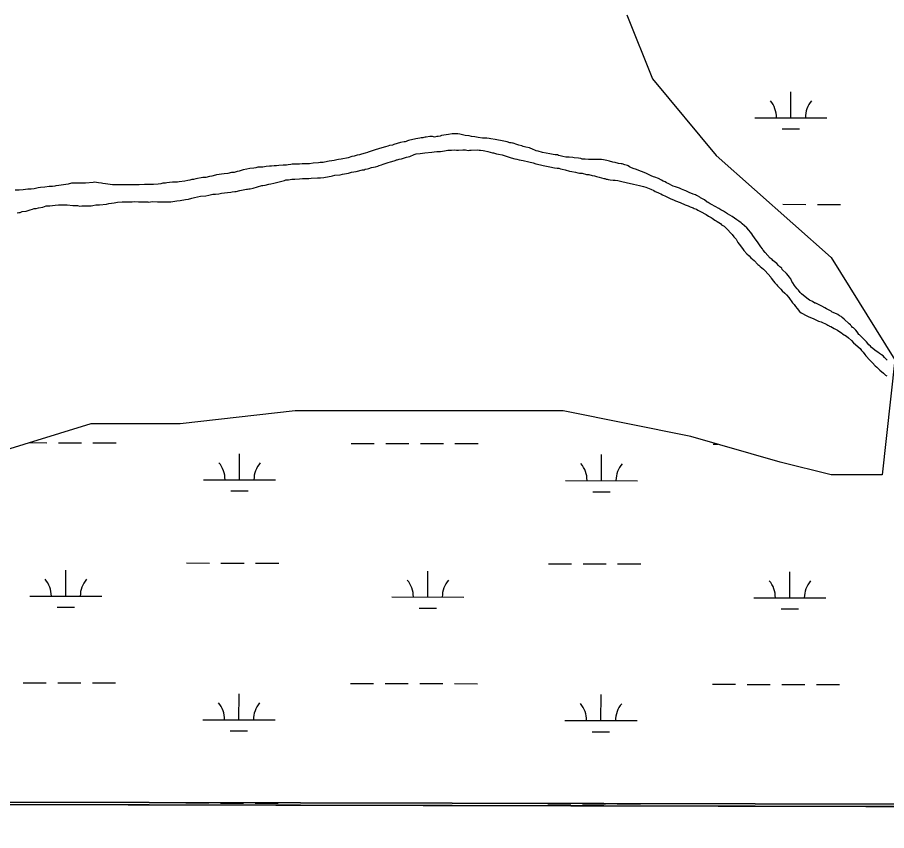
# Model space of a CAD drawing. Extents: x 3180038 to 3217926, y 922069 to 947485.
# Drawn here: x 3199580 to 3200785, y 927448 to 928575 of the extents above; entities that cross this region are included whole.
import ezdxf

# ---------------------------------------------------------------- set-up
doc = ezdxf.new("R2010")
doc.units = 0
for name, color, linetype in [('V-GRID-FRAM', 7, 'Continuous'), ('V-SITE-VEGE', 7, 'Continuous'), ('V-TOPO-SHOR', 7, 'Continuous'), ('V-WETL-SWMP', 7, 'Continuous')]:
    doc.layers.add(name, color=color, linetype=linetype)

msp = doc.modelspace()

# ---------------------------------------------------------------- linework, layer by layer
at = {"layer": 'V-GRID-FRAM'}
msp.add_lwpolyline([(3184312.7, 945707.9), (3215616.6, 945637.4), (3215583.5, 927448.1), (3184263.7, 927518.7), (3184312.7, 945707.9)], dxfattribs=at)
at = {"layer": 'V-SITE-VEGE'}
for p, q in [((3198505.6, 927486.6), (3203314.7, 927475.8)), ((3203316.7, 927478.5), (3198508.8, 927490.3)), ((3198508.8, 927490.3), (3203316.7, 927478.5))]:
    msp.add_line(p, q, dxfattribs=at)
at = {"layer": 'V-TOPO-SHOR'}
for points in [[(3200461.3, 928354.4), (3200458.2, 928355.6), (3200452.6, 928358.2), (3200451.1, 928359.4), (3200444.7, 928361.7), (3200436.4, 928364.7), (3200434.9, 928365.5), (3200431.1, 928366.7), (3200428.1, 928368.2), (3200426.6, 928369.3), (3200425.5, 928369.7), (3200421.7, 928370.9), (3200418.3, 928372), (3200416.8, 928372.4), (3200413, 928372.8), (3200408.5, 928373.9), (3200405.1, 928374.3), (3200400.6, 928375.9), (3200396.8, 928377), (3200394.6, 928377.4), (3200392.3, 928377.8), (3200389.3, 928378.2), (3200382.5, 928378.2), (3200371.5, 928378.3), (3200366.6, 928378.7), (3200365.1, 928378.7), (3200362.5, 928378.7), (3200360.6, 928379.5), (3200357.6, 928380.2), (3200351.5, 928380.6), (3200349.7, 928381), (3200344.4, 928381.4), (3200340.2, 928381.5), (3200335.7, 928382.6), (3200331.9, 928383.4), (3200330, 928383.8), (3200328.2, 928384.5), (3200325.1, 928384.6), (3200322.5, 928385.3), (3200318, 928386.1), (3200307.4, 928387.7), (3200301.4, 928389.6), (3200298.7, 928390.4), (3200296.9, 928391.1), (3200294.6, 928392.3), (3200289.7, 928394.2), (3200284.4, 928395.3), (3200281, 928396.1), (3200278.8, 928397.3), (3200275, 928398), (3200272, 928398.8), (3200267.1, 928400.7), (3200266, 928400.7), (3200264.4, 928401.1), (3200262.2, 928401.5), (3200258.8, 928402.6), (3200253.9, 928403.8), (3200242.2, 928406.1), (3200235.8, 928406.9), (3200233.9, 928407.3), (3200230.5, 928407.7), (3200227.1, 928407.7), (3200224.5, 928407.7), (3200218.4, 928408.9), (3200216.2, 928409.3), (3200213.9, 928409.7), (3200209.4, 928410.1), (3200206, 928410.8), (3200200.3, 928411.6), (3200192.8, 928413.5), (3200190.1, 928413.9), (3200188.3, 928413.9), (3200184.9, 928413.6), (3200182.2, 928413.6), (3200177.3, 928412.9), (3200167.5, 928411.4), (3200165.6, 928410.7), (3200163, 928410.3), (3200161.1, 928409.9), (3200157.7, 928409.2), (3200155, 928410), (3200151.2, 928410), (3200146.3, 928409.3), (3200144.8, 928409.3), (3200143.3, 928408.5), (3200141.8, 928408.1), (3200140.7, 928408.2), (3200139.5, 928408.2), (3200137.6, 928407.8), (3200132, 928406.7), (3200121.8, 928404.5), (3200120.6, 928404.1), (3200118.7, 928403.4), (3200117.2, 928402.6), (3200115.7, 928402.6), (3200110.8, 928401.9), (3200101.7, 928398.9), (3200099.8, 928398.2), (3200095.7, 928397.4), (3200093.4, 928396.7), (3200090, 928395.6)], [(3200090, 928395.6), (3200088.1, 928395.2), (3200080.2, 928393), (3200075.7, 928391.5), (3200071.5, 928390.4), (3200065.8, 928388.5), (3200065.1, 928387.8), (3200062, 928387), (3200056.7, 928385.6), (3200054.1, 928384.8), (3200050.7, 928384.1), (3200046.5, 928383), (3200043.5, 928382.2), (3200038.2, 928380.4), (3200028.4, 928378.5), (3200025, 928378.2), (3200022.4, 928377.8), (3200018.6, 928376.7), (3200015.6, 928376.3), (3200011.8, 928376), (3200005.4, 928374.5), (3200003.5, 928374.1), (3200002, 928374.1), (3199999.3, 928374.1), (3199997, 928373.8), (3199989.9, 928373.1), (3199984.6, 928372.3), (3199981.2, 928372.4), (3199979.7, 928372), (3199974.4, 928372), (3199970.6, 928371.7), (3199963.1, 928371.7), (3199960.8, 928371.7), (3199958.5, 928371.3), (3199955.1, 928371), (3199952.9, 928370.6), (3199948.3, 928370.3), (3199942.3, 928369.9), (3199938.9, 928369.6), (3199935.5, 928369.6), (3199932.1, 928369.2), (3199929.1, 928369.2), (3199924.5, 928368.5), (3199920, 928367.8), (3199912.8, 928367.4), (3199910.2, 928366.7), (3199907.2, 928366.3), (3199901.9, 928365.6), (3199897.7, 928364.9), (3199892.8, 928363.7), (3199887.1, 928361.9), (3199884.1, 928361.5), (3199880.3, 928360.4), (3199876.6, 928360.1), (3199871.3, 928358.9), (3199866.4, 928358.2), (3199855.8, 928356.8), (3199854.3, 928356.4), (3199849.4, 928355.3), (3199846, 928354.5), (3199840.7, 928353.4), (3199836.9, 928353.1), (3199827.1, 928351.2), (3199824, 928350.5), (3199821.4, 928350.5), (3199818.7, 928349.8), (3199815.7, 928349), (3199811.6, 928348.3), (3199804, 928347.2), (3199801.4, 928346.9), (3199799.5, 928346.9), (3199796.8, 928346.9), (3199794.9, 928346.9), (3199790.4, 928346.2), (3199786.6, 928345.8), (3199784.8, 928345.4), (3199783.6, 928345.4), (3199782.5, 928345.4), (3199781.4, 928345.4), (3199778.3, 928344.7), (3199774.6, 928344), (3199768.5, 928343.6), (3199764.4, 928343.6), (3199762.8, 928343.7), (3199757.6, 928343.7), (3199755.7, 928343.7), (3199748.5, 928343.3), (3199741.7, 928343), (3199729.2, 928343.1), (3199723.6, 928343.1), (3199720.2, 928343.1), (3199714.5, 928343.1), (3199711.5, 928343.2), (3199701.7, 928344.7), (3199698.3, 928345.1), (3199696.4, 928345.5), (3199691.9, 928345.9), (3199689.3, 928346.3), (3199687, 928346.7), (3199684.7, 928346.3), (3199674.1, 928345.2)], [(3199928.2, 928343.9), (3199930.8, 928344.7), (3199935, 928345.4), (3199946.3, 928348.4), (3199950.1, 928349.1), (3199951.6, 928349.9), (3199955.4, 928350.2), (3199959.9, 928350.9), (3199964.1, 928350.9), (3199970.9, 928351.6), (3199975, 928352), (3199978.8, 928352), (3199983.7, 928352), (3199986.7, 928352.3), (3199995.8, 928352.6), (3200000, 928353), (3200004.5, 928353.4), (3200011.7, 928354.5), (3200014.7, 928355.2), (3200016.6, 928355.6), (3200019.6, 928356.3), (3200027.2, 928357), (3200030.2, 928358.1), (3200033.2, 928358.5), (3200038.9, 928359.2), (3200043, 928360.7), (3200049.5, 928361.4), (3200058.1, 928364), (3200060.4, 928364), (3200061.9, 928364.8), (3200064.9, 928365.1), (3200066.8, 928365.9), (3200070.6, 928367), (3200075.9, 928368.1), (3200079.3, 928369.2), (3200081.2, 928370), (3200084.2, 928370.7), (3200086.5, 928371.8), (3200090.7, 928373.3), (3200093.7, 928374), (3200097.1, 928375.2), (3200102, 928376.6), (3200103.5, 928377), (3200105, 928377.8), (3200106.2, 928377.8), (3200108.8, 928378.5), (3200112.2, 928379.2), (3200119, 928381.5), (3200123.5, 928382.6), (3200129.6, 928385.2), (3200131.1, 928385.6), (3200132.6, 928385.9), (3200137.9, 928386.6), (3200144.7, 928387.4), (3200154.2, 928388.5), (3200157.6, 928388.8), (3200161, 928389.2), (3200166.2, 928389.1), (3200168.9, 928389.9), (3200171.9, 928390.3), (3200176.4, 928391), (3200178, 928391), (3200181.3, 928391), (3200186.3, 928391.7), (3200188.5, 928391.3), (3200191.2, 928391.3), (3200197.2, 928391.6), (3200198.3, 928391.6), (3200201, 928391.6), (3200204.8, 928390.8), (3200206.3, 928391.2), (3200208.9, 928391.2), (3200217.2, 928391.5), (3200219.9, 928391.1), (3200221.7, 928391.1), (3200225.5, 928390.7), (3200227.8, 928390.3), (3200231.9, 928389.2), (3200238.3, 928387.6), (3200239.8, 928387.3), (3200244, 928386.1), (3200246.6, 928385.7), (3200251.5, 928384.6), (3200257.2, 928383), (3200264, 928380.7), (3200269.2, 928379.2), (3200271.9, 928378.8), (3200275.3, 928377.6), (3200280.6, 928376.9), (3200288.5, 928374.9), (3200294.5, 928373.4), (3200298.3, 928372.2), (3200304.7, 928370.7), (3200308.5, 928369.9), (3200313, 928368.8), (3200317.9, 928368), (3200324.3, 928366.8), (3200328.1, 928366), (3200330.3, 928366), (3200332.6, 928365.3), (3200334.9, 928364.9)], [(3200334.9, 928364.9), (3200339, 928363.7), (3200345, 928362.2), (3200348.4, 928361.8), (3200353.3, 928360.6), (3200356.7, 928359.9), (3200359, 928359.5), (3200362.8, 928359.1), (3200368.8, 928357.5), (3200371.8, 928357.5), (3200376.3, 928356), (3200379.7, 928355.6), (3200382.4, 928354.8), (3200386.1, 928353.7), (3200392.5, 928352.1), (3200394.1, 928352.1), (3200395.9, 928351), (3200397.4, 928351), (3200398.6, 928350.6), (3200401.6, 928350.2), (3200405.7, 928349.8), (3200406.9, 928349.8), (3200408.4, 928349.4), (3200412.2, 928349), (3200417.8, 928347.8), (3200423.5, 928346.3), (3200434, 928344), (3200437.8, 928343.2), (3200441.9, 928342.4), (3200447.6, 928340.9), (3200451, 928339.7), (3200457.8, 928337.1), (3200461.9, 928335.2), (3200463.8, 928334), (3200467.6, 928332.5), (3200469.4, 928331.7), (3200471.7, 928330.6), (3200474, 928329.1), (3200478.1, 928327.2), (3200483, 928325.2), (3200485.6, 928323.7), (3200489.4, 928322.2), (3200492, 928321), (3200498.4, 928318.4), (3200500.3, 928317.6), (3200503.7, 928316.4), (3200505.6, 928315.3), (3200509.4, 928314.2), (3200512.4, 928312.6), (3200516.5, 928311.1), (3200517.7, 928310.3), (3200521, 928309.2), (3200522.9, 928308), (3200526.7, 928306.1), (3200534.6, 928301.9), (3200537.6, 928299.7), (3200541.4, 928297.8), (3200542.9, 928297), (3200544.8, 928295.5), (3200546.6, 928294.3), (3200548.5, 928293.2), (3200550, 928292.4), (3200554.2, 928289.4), (3200556, 928287.9), (3200559.4, 928285.6), (3200562.1, 928282.9), (3200570.7, 928274.2), (3200572.9, 928271.2), (3200576, 928267.8), (3200577.4, 928265.1), (3200578.6, 928263.2), (3200580.4, 928260.9), (3200584.9, 928254.9), (3200586.8, 928252.2), (3200590.9, 928247.7), (3200594, 928244.6), (3200596.6, 928242), (3200601.1, 928238.2), (3200606.3, 928232.9), (3200607.5, 928231.7), (3200609.4, 928229.8), (3200611.6, 928228.3), (3200614.2, 928226.4), (3200616.5, 928224.1), (3200624, 928215), (3200624.7, 928213.9), (3200627.7, 928209.7), (3200629.6, 928207.5), (3200631.9, 928204.8), (3200633.4, 928203.3), (3200637.9, 928198.7), (3200640.1, 928196.1), (3200643.5, 928193), (3200645.8, 928190.8), (3200649.1, 928187), (3200654.4, 928179.8), (3200656.6, 928177.1), (3200658.5, 928174.5), (3200660.8, 928171.8), (3200664.1, 928167.7), (3200666.4, 928165.8)], [(3200752.3, 928130.2), (3200747, 928135.1), (3200746.3, 928135.9), (3200744.8, 928137.8), (3200743.7, 928139.3), (3200741.8, 928141.6), (3200739.5, 928144.2), (3200738.8, 928145), (3200737.6, 928145.4), (3200736.5, 928146.9), (3200735, 928148), (3200734.6, 928149.2), (3200732.8, 928150.3), (3200726, 928156.8), (3200723, 928159.4), (3200721.5, 928160.6), (3200719.6, 928161.7), (3200717, 928163.2), (3200715.1, 928164.4), (3200709.4, 928166.7), (3200707.6, 928167.8), (3200704.2, 928169.7), (3200701.5, 928171.2), (3200698.9, 928172.8), (3200694.8, 928175), (3200686.5, 928178.9), (3200685, 928179.2), (3200682, 928181.5), (3200677.8, 928183.4), (3200674.1, 928186.1), (3200666.9, 928192.2), (3200665, 928193.7), (3200662.4, 928197.1), (3200660.5, 928199), (3200658.3, 928201.7), (3200656.8, 928203.5), (3200654.5, 928207.3), (3200653.4, 928209.2), (3200651.9, 928213), (3200651.2, 928213.8), (3200648.9, 928216.8), (3200645.9, 928220.2), (3200639.9, 928225.9), (3200639.2, 928227.4), (3200636.5, 928229.3), (3200634.7, 928231.2), (3200632.4, 928233.9), (3200630.5, 928235.4), (3200627.1, 928238.4), (3200626, 928239.6), (3200623.4, 928241.5), (3200616.2, 928249.4), (3200613.6, 928252.5), (3200612.5, 928254.4), (3200610.2, 928257), (3200608.4, 928260), (3200606.5, 928262.7), (3200601.6, 928269.5), (3200599.4, 928272.9), (3200597.9, 928275.2), (3200596, 928277.5), (3200593.8, 928280.1), (3200590.8, 928283.5), (3200584.4, 928289.2), (3200583.2, 928290.4), (3200579.9, 928292.7), (3200577.2, 928294.6), (3200573.8, 928296.8), (3200570.8, 928299.1), (3200564, 928302.9), (3200561.4, 928304.8), (3200558.4, 928306.7), (3200555, 928308.3), (3200552, 928310.2), (3200547.1, 928313.2), (3200541.8, 928315.9), (3200540.3, 928317), (3200537.3, 928318.5), (3200535.8, 928319.3), (3200532.1, 928322.3), (3200526.8, 928325), (3200525.7, 928326.2), (3200522.7, 928327.7), (3200521.1, 928328.4), (3200519.6, 928329.2), (3200516.6, 928330.4), (3200511, 928332.6), (3200506.5, 928334.6), (3200505, 928335.3), (3200500.1, 928336.9), (3200497.4, 928338.4), (3200492.1, 928340.3), (3200488.7, 928341.4), (3200482, 928344.9), (3200479.7, 928346), (3200477.5, 928347.2), (3200474.8, 928348.3), (3200472.6, 928349.5), (3200468.4, 928351.7), (3200463.5, 928353.6), (3200461.3, 928354.4)], [(3199674.1, 928345.2), (3199669.2, 928345.3), (3199664.3, 928345.3), (3199658.3, 928345.3), (3199654.5, 928345.3), (3199650, 928344.2), (3199637.1, 928342), (3199633, 928341.7), (3199631.5, 928341.3), (3199628.4, 928340.9), (3199623.5, 928340.6), (3199617.9, 928339.9), (3199611.8, 928339.5), (3199608.4, 928338.8), (3199603.1, 928337.7), (3199598.6, 928337.3), (3199594.1, 928337), (3199587.7, 928336.2), (3199582, 928335.9), (3199576.7, 928335.5)], [(3199579.2, 928304.2), (3199581.5, 928304.6), (3199583.7, 928304.9), (3199586.4, 928306), (3199592, 928306.8), (3199597.3, 928308.6), (3199600.4, 928309.4), (3199603, 928310.1), (3199605.6, 928310.5), (3199609, 928311.2), (3199614.7, 928312.3), (3199617, 928313.1), (3199619.6, 928313.8), (3199624.5, 928314.2), (3199632.1, 928314.9), (3199636.6, 928315.2), (3199640, 928315.6), (3199644.5, 928315.6), (3199648.7, 928315.5), (3199656.6, 928314.7), (3199660, 928314.7), (3199663, 928314.3), (3199666.4, 928313.6), (3199669.1, 928313.9), (3199675.5, 928313.9), (3199678.1, 928313.9), (3199681.9, 928314.2), (3199684.2, 928314.6), (3199688.3, 928315.3), (3199693.6, 928315.3), (3199703.1, 928316.4), (3199706.5, 928317.1), (3199710.2, 928317.5), (3199714, 928318.2), (3199718.6, 928319), (3199725, 928319.7), (3199732.1, 928319.6), (3199736.3, 928319.6), (3199738.9, 928319.6), (3199742.3, 928320), (3199747.6, 928319.6), (3199755.6, 928319.5), (3199757.1, 928319.5), (3199760.5, 928319.5), (3199762, 928319.1), (3199766.5, 928319.8), (3199773.7, 928319.4), (3199788, 928319.4), (3199789.9, 928319.7), (3199792.5, 928319.7), (3199797.8, 928320.4), (3199800.9, 928320.8), (3199805.4, 928321.2), (3199812.9, 928322.6), (3199816.7, 928323.4), (3199821.6, 928324.5), (3199825.4, 928325.6), (3199833.7, 928327.4), (3199840.9, 928328.1), (3199845.1, 928328.9), (3199850.7, 928330), (3199854.1, 928330.3), (3199859, 928330.7), (3199862.8, 928331.4), (3199870.8, 928332.5), (3199875.7, 928332.9), (3199877.2, 928333.2), (3199881, 928334), (3199882.8, 928334), (3199888.1, 928335.1), (3199897.2, 928336.9), (3199898.7, 928336.9), (3199900.6, 928337.7), (3199902.5, 928337.6), (3199906.6, 928338.4), (3199912.7, 928340.2), (3199918.7, 928342.1), (3199919.9, 928342.1), (3199923.3, 928342.8), (3199928.2, 928343.9)], [(3200666.4, 928165.8), (3200673.9, 928161.6), (3200676.9, 928160.4), (3200683, 928157.7), (3200686.7, 928155.8), (3200690.1, 928154.3), (3200693.9, 928153.2), (3200701.8, 928149.7), (3200703.3, 928148.6), (3200705.2, 928147.8), (3200705.6, 928147.4), (3200707.5, 928146.7), (3200712, 928144), (3200716.5, 928141.7), (3200722.5, 928137.5), (3200723.6, 928136.4), (3200728.9, 928133.3), (3200731.9, 928131.1), (3200736, 928127.3), (3200739, 928124.2), (3200748.1, 928116.3), (3200749.9, 928113.6), (3200752.2, 928111), (3200754.4, 928107.9), (3200755.9, 928106), (3200761.6, 928100.3), (3200763.4, 928098.4), (3200765.3, 928096.2), (3200768.7, 928092.4), (3200771.3, 928090.5), (3200775.5, 928086.3), (3200780.4, 928082.1), (3200781.1, 928081.4), (3200783, 928079.5), (3200784.9, 928078.3)], [(3200785.4, 928100.2), (3200781.6, 928104), (3200779.7, 928105.9), (3200777.8, 928107.4), (3200774.8, 928109.3), (3200772.6, 928111.2), (3200770.3, 928112.7), (3200763.9, 928117.7), (3200762.4, 928119.6), (3200760.2, 928121.5), (3200756.8, 928125.3), (3200754.9, 928127.2), (3200752.3, 928130.2)]]:
    msp.add_lwpolyline(points, dxfattribs=at)
at = {"layer": 'V-WETL-SWMP'}
for p, q in [((3200652, 928436.1), (3200652.1, 928472.1)), ((3200602.1, 928436.2), (3200702, 928436)), ((3200640, 928420.7), (3200664, 928420.7)), ((3200624.6, 928316.1), (3200624.9, 928316.1)), ((3200640.9, 928316.1), (3200672.9, 928316)), ((3200688.9, 928316), (3200720.9, 928315.9)), ((3199596.3, 927985.8), (3199620.4, 927985.7)), ((3199636.4, 927985.7), (3199668.4, 927985.6)), ((3199684.4, 927985.6), (3199716.4, 927985.5)), ((3200042.3, 927984.8), (3200074.3, 927984.7)), ((3200090.3, 927984.7), (3200122.3, 927984.6)), ((3200138.3, 927984.5), (3200170.3, 927984.5)), ((3200186.3, 927984.4), (3200218.3, 927984.4)), ((3200544.2, 927983.6), (3200550.6, 927983.6)), ((3199887.6, 927934.4), (3199887.7, 927970.4)), ((3200389.5, 927933.2), (3200389.6, 927969.2)), ((3199837.6, 927934.5), (3199937.6, 927934.3)), ((3200339.5, 927933.4), (3200439.5, 927933.1)), ((3199875.5, 927919), (3199899.5, 927918.9)), ((3200377.4, 927917.8), (3200401.4, 927917.8)), ((3199813.9, 927819.1), (3199845.9, 927819)), ((3199861.9, 927819), (3199893.9, 927818.9)), ((3199909.9, 927818.9), (3199941.9, 927818.8)), ((3200315.8, 927818), (3200347.8, 927817.9)), ((3200363.8, 927817.9), (3200395.8, 927817.8)), ((3200411.8, 927817.8), (3200443.8, 927817.7)), ((3199646.7, 927773), (3199646.8, 927809)), ((3200148.6, 927771.9), (3200148.7, 927807.9)), ((3200650.5, 927770.8), (3200650.6, 927806.8)), ((3199596.7, 927773.2), (3199696.7, 927772.9)), ((3200098.6, 927772), (3200198.6, 927771.8)), ((3200600.6, 927770.9), (3200700.5, 927770.7)), ((3199634.7, 927757.6), (3199658.7, 927757.6)), ((3200136.6, 927756.5), (3200160.6, 927756.5)), ((3200638.5, 927755.4), (3200662.5, 927755.3)), ((3199587.6, 927653.1), (3199619.6, 927653)), ((3199635.6, 927653), (3199667.6, 927652.9)), ((3199683.6, 927652.9), (3199715.6, 927652.8)), ((3200041.5, 927652.1), (3200073.5, 927652)), ((3200089.5, 927652), (3200121.5, 927651.9)), ((3200137.5, 927651.9), (3200169.5, 927651.8)), ((3200185.5, 927651.8), (3200217.5, 927651.7)), ((3200543.4, 927651), (3200575.4, 927650.9)), ((3200591.4, 927650.8), (3200623.4, 927650.8)), ((3200639.4, 927650.7), (3200671.4, 927650.7)), ((3200687.4, 927650.6), (3200719.4, 927650.6)), ((3199886.8, 927601.7), (3199886.9, 927637.7)), ((3200388.7, 927600.6), (3200388.8, 927636.6)), ((3199836.8, 927601.8), (3199936.8, 927601.6)), ((3200338.7, 927600.7), (3200438.7, 927600.5)), ((3199874.8, 927586.3), (3199898.8, 927586.2)), ((3200376.7, 927585.2), (3200400.7, 927585.1)), ((3199813.2, 927486.4), (3199845.2, 927486.4)), ((3199861.2, 927486.3), (3199893.2, 927486.2)), ((3199909.2, 927486.2), (3199941.2, 927486.1)), ((3200315.1, 927485.3), (3200347.1, 927485.2)), ((3200363.1, 927485.2), (3200395.1, 927485.1)), ((3200411.1, 927485.1), (3200443.1, 927485))]:
    msp.add_line(p, q, dxfattribs=at)
for points in [[(3200424.7, 928578.6), (3200460.1, 928490), (3200548.5, 928383.8), (3200707.8, 928242.2), (3200796.2, 928100.6), (3200778.5, 927941.2), (3200707.8, 927941.2), (3200637, 927958.9), (3200513.2, 927994.3), (3200336.2, 928029.7), (3199964.7, 928029.7), (3199805.4, 928012), (3199681.6, 928012), (3199451.6, 927941.2), (3199239.3, 927905.8), (3199097.7, 927923.5), (3199009.3, 927976.6), (3198991.6, 928065.1), (3198867.7, 928118.3), (3198599.6, 928015.1), (3198513.9, 927958.9), (3198319.3, 927852.7)], [(3198505.6, 927486.6), (3203209.7, 927476)]]:
    msp.add_lwpolyline(points, dxfattribs=at)
for centre, start, end in [((3200596.8, 928436.7), 359.099, 40.6427), ((3200707.3, 928436.5), 139.099, 180.6427), ((3199832.3, 927935), 359.099, 40.6427), ((3199942.8, 927934.7), 139.099, 180.6427), ((3200334.2, 927933.8), 359.099, 40.6427), ((3200444.7, 927933.6), 139.099, 180.6427), ((3199591.5, 927773.6), 359.099, 40.6427), ((3199702, 927773.4), 139.099, 180.6427), ((3200093.4, 927772.5), 359.099, 40.6427), ((3200203.9, 927772.3), 139.099, 180.6427), ((3200595.3, 927771.4), 359.099, 40.6427), ((3200705.8, 927771.1), 139.099, 180.6427), ((3199831.6, 927602.3), 359.099, 40.6427), ((3199942.1, 927602), 139.099, 180.6427), ((3200333.5, 927601.2), 359.099, 40.6427), ((3200444, 927600.9), 139.099, 180.6427)]:
    msp.add_arc(centre, 35.2, start, end, dxfattribs=at)

doc.saveas('drawing.dxf')
